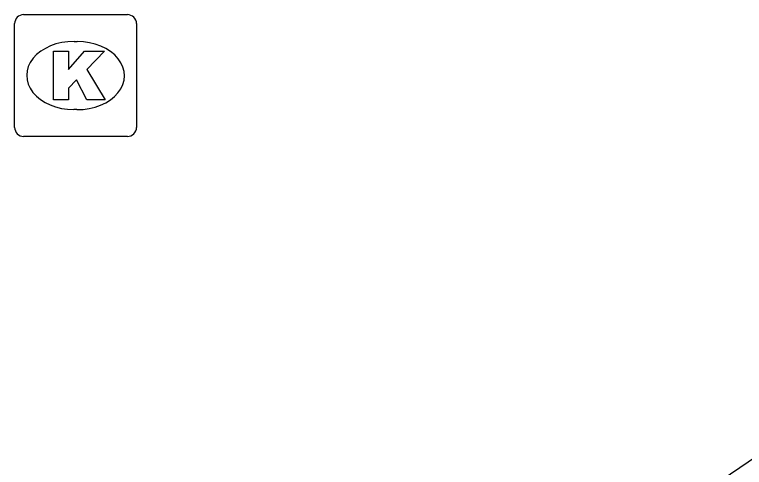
# Model space of a CAD drawing. Extents: x 161087 to 161922, y 382574 to 383873.
# Drawn here: x 161557.87 to 161563.86, y 382940.64 to 382944.36 of the extents above; entities that cross this region are included whole.
import ezdxf

# ---------------------------------------------------------------- set-up
doc = ezdxf.new("R2010")
doc.units = 0
doc.layers.add('IMGEO_Kolk', color=7, linetype='Continuous')
doc.layers.add('IMGEO_Voetgangersgebied_open', color=7, linetype='Continuous')

msp = doc.modelspace()

# ---------------------------------------------------------------- linework, layer by layer
at = {"layer": 'IMGEO_Kolk'}
for p, q in [((161557.9439, 382944.3565), (161558.7961, 382944.3565)), ((161557.8695, 382943.4299), (161557.8695, 382944.2821)), ((161558.8705, 382944.2821), (161558.8705, 382943.4299)), ((161558.3575, 382944.1357), (161558.3825, 382944.1357)), ((161558.3795, 382943.5763), (161558.3546, 382943.5763)), ((161558.7961, 382943.3555), (161557.9439, 382943.3555))]:
    msp.add_line(p, q, dxfattribs=at)
for points in [[(161557.9439, 382944.3565), (161558.7961, 382944.3565)], [(161557.8695, 382943.4299), (161557.8695, 382944.2821)], [(161558.8705, 382944.2821), (161558.8705, 382943.4299)], [(161558.1897, 382944.056), (161558.3132, 382944.056), (161558.3132, 382943.9048), (161558.4428, 382944.056), (161558.6074, 382944.056), (161558.4613, 382943.9051), (161558.6139, 382943.656), (161558.4616, 382943.656), (161558.3773, 382943.8202), (161558.3132, 382943.7532), (161558.3132, 382943.656), (161558.1897, 382943.656), (161558.1897, 382944.056)], [(161558.7961, 382943.3555), (161557.9439, 382943.3555)]]:
    msp.add_lwpolyline(points, dxfattribs=at)
for centre, start, end in [((161557.946, 382944.28), 91.55205, 178.44795), ((161557.946, 382944.28), 91.55205, 178.44795), ((161558.794, 382944.28), 1.55205, 88.44795), ((161558.794, 382944.28), 1.55205, 88.44795), ((161557.946, 382943.432), 181.55205, 268.44795), ((161557.946, 382943.432), 181.55205, 268.44795), ((161558.794, 382943.432), 271.55205, 358.44795), ((161558.794, 382943.432), 271.55205, 358.44795)]:
    msp.add_arc(centre, 0.0765, start, end, dxfattribs=at)
for centre, major_axis, ratio, start_param, end_param in [((161558.356, 382943.856), (-0.3872, 0.002), 0.722429, 4.712389, 7.853982), ((161558.381, 382943.856), (-0.3901, 0.002), 0.717154, 1.570796, 4.712389)]:
    msp.add_ellipse(centre, major_axis=major_axis, ratio=ratio, start_param=start_param, end_param=end_param, dxfattribs=at)
at = {"layer": 'IMGEO_Voetgangersgebied_open'}
msp.add_lwpolyline([(161562.942, 382940.042), (161564.913, 382941.379), (161568.153, 382943.539)], dxfattribs=at)

doc.saveas('drawing.dxf')
